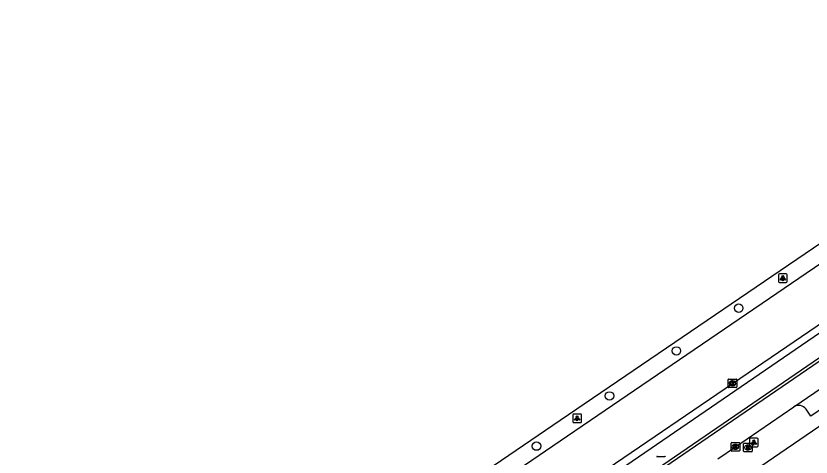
# Model space of a CAD drawing. Extents: x 158087 to 159494, y 382905 to 383981.
# Drawn here: x 158436.8 to 158529.1, y 383568.2 to 383619.4 of the extents above; entities that cross this region are included whole.
import ezdxf

# ---------------------------------------------------------------- set-up
doc = ezdxf.new("R2010")
doc.units = 0
for name, color, linetype in [('IMGEO_Boom', 7, 'Continuous'), ('IMGEO_Fietspad_gesloten', 7, 'Continuous'), ('IMGEO_Kolk', 7, 'Continuous'), ('IMGEO_Lichtpunt', 7, 'Continuous'), ('IMGEO_OVBaan_gesloten', 7, 'Continuous'), ('IMGEO_Rijbaan_lokaal_open', 7, 'Continuous'), ('IMGEO_Rijbaan_regionaal_gesloten', 7, 'Continuous'), ('IMGEO_Rioolput', 7, 'Continuous'), ('IMGEO_Voetpad_open', 7, 'Continuous')]:
    doc.layers.add(name, color=color, linetype=linetype)

msp = doc.modelspace()

# ---------------------------------------------------------------- linework, layer by layer
at = {"layer": 'IMGEO_Boom'}
for centre in [(158520.706, 383585.492), (158513.479, 383580.522), (158505.718, 383575.304), (158497.25, 383569.483)]:
    msp.add_circle(centre, 0.489, dxfattribs=at)
at = {"layer": 'IMGEO_Fietspad_gesloten'}
for points in [[(158427.133, 383512.095), (158434.999, 383517.487), (158500, 383562.025), (158542.712, 383591.29), (158544.359, 383592.419), (158616.779, 383641.989), (158643.219, 383659.898)], [(158446.621, 383522.245), (158446.476, 383522.514), (158500, 383559.162), (158541.26, 383587.412), (158544.075, 383589.339), (158618.844, 383640.502), (158640.443, 383655.157), (158646.899, 383659.567), (158648.236, 383660.378)]]:
    msp.add_lwpolyline(points, dxfattribs=at)
at = {"layer": 'IMGEO_Kolk'}
for p, q in [((158519.487, 383576.342), (158519.487, 383577.194)), ((158519.562, 383577.268), (158520.414, 383577.268)), ((158519.975, 383577.048), (158520, 383577.048)), ((158520.488, 383577.194), (158520.488, 383576.342)), ((158520.414, 383576.268), (158519.562, 383576.268)), ((158519.998, 383576.488), (158519.973, 383576.488)), ((158519.828, 383568.974), (158519.828, 383569.826)), ((158519.903, 383569.9), (158520.755, 383569.9)), ((158520.316, 383569.68), (158520.341, 383569.68)), ((158520.829, 383569.826), (158520.829, 383568.974)), ((158520.755, 383568.9), (158519.903, 383568.9)), ((158520.339, 383569.12), (158520.314, 383569.12))]:
    msp.add_line(p, q, dxfattribs=at)
for points in [[(158519.487, 383576.342), (158519.487, 383577.194)], [(158519.562, 383577.268), (158520.414, 383577.268)], [(158519.808, 383576.968), (158519.931, 383576.968), (158519.931, 383576.817), (158520.061, 383576.968), (158520.225, 383576.968), (158520.079, 383576.817), (158520.232, 383576.568), (158520.08, 383576.568), (158519.995, 383576.732), (158519.931, 383576.665), (158519.931, 383576.568), (158519.808, 383576.568), (158519.808, 383576.968)], [(158520.488, 383577.194), (158520.488, 383576.342)], [(158520.414, 383576.268), (158519.562, 383576.268)], [(158519.828, 383568.974), (158519.828, 383569.826)], [(158519.903, 383569.9), (158520.755, 383569.9)], [(158520.149, 383569.6), (158520.272, 383569.6), (158520.272, 383569.449), (158520.402, 383569.6), (158520.566, 383569.6), (158520.42, 383569.449), (158520.573, 383569.2), (158520.421, 383569.2), (158520.336, 383569.364), (158520.272, 383569.297), (158520.272, 383569.2), (158520.149, 383569.2), (158520.149, 383569.6)], [(158520.829, 383569.826), (158520.829, 383568.974)], [(158520.755, 383568.9), (158519.903, 383568.9)]]:
    msp.add_lwpolyline(points, dxfattribs=at)
for centre, start, end in [((158519.564, 383577.192), 91.55205, 178.44795), ((158519.564, 383577.192), 91.55205, 178.44795), ((158520.412, 383577.192), 1.55205, 88.44795), ((158520.412, 383577.192), 1.55205, 88.44795), ((158519.564, 383576.344), 181.55205, 268.44795), ((158519.564, 383576.344), 181.55205, 268.44795), ((158520.412, 383576.344), 271.55205, 358.44795), ((158520.412, 383576.344), 271.55205, 358.44795), ((158519.905, 383569.824), 91.55205, 178.44795), ((158519.905, 383569.824), 91.55205, 178.44795), ((158520.753, 383569.824), 1.55205, 88.44795), ((158520.753, 383569.824), 1.55205, 88.44795), ((158519.905, 383568.976), 181.55205, 268.44795), ((158519.905, 383568.976), 181.55205, 268.44795), ((158520.753, 383568.976), 271.55205, 358.44795), ((158520.753, 383568.976), 271.55205, 358.44795)]:
    msp.add_arc(centre, 0.0765, start, end, dxfattribs=at)
for centre, major_axis, ratio, start_param, end_param in [((158519.974, 383576.768), (-0.387, 0.002), 0.722429, 4.712389, 7.853982), ((158519.999, 383576.768), (-0.39, 0.002), 0.717154, 1.570796, 4.712389), ((158520.315, 383569.4), (-0.387, 0.002), 0.722429, 4.712389, 7.853982), ((158520.34, 383569.4), (-0.39, 0.002), 0.717154, 1.570796, 4.712389)]:
    msp.add_ellipse(centre, major_axis=major_axis, ratio=ratio, start_param=start_param, end_param=end_param, dxfattribs=at)
at = {"layer": 'IMGEO_Lichtpunt'}
for p, q in [((158525.331, 383589.371), (158525.331, 383588.564)), ((158525.331, 383589.371), (158525.331, 383588.564)), ((158526.233, 383589.466), (158525.425, 383589.466)), ((158526.233, 383589.466), (158525.425, 383589.466)), ((158526.327, 383588.564), (158526.327, 383589.371)), ((158526.327, 383588.564), (158526.327, 383589.371)), ((158525.425, 383588.47), (158526.233, 383588.47)), ((158525.425, 383588.47), (158526.233, 383588.47)), ((158502.364, 383573.202), (158501.556, 383573.202)), ((158502.364, 383573.202), (158501.556, 383573.202)), ((158501.462, 383573.107), (158501.462, 383572.3)), ((158501.462, 383573.107), (158501.462, 383572.3)), ((158502.458, 383572.3), (158502.458, 383573.107)), ((158502.458, 383572.3), (158502.458, 383573.107)), ((158501.556, 383572.206), (158502.364, 383572.206)), ((158501.556, 383572.206), (158502.364, 383572.206)), ((158521.958, 383570.309), (158521.958, 383569.502)), ((158521.958, 383570.309), (158521.958, 383569.502)), ((158522.86, 383570.404), (158522.052, 383570.404)), ((158522.86, 383570.404), (158522.052, 383570.404)), ((158522.954, 383569.502), (158522.954, 383570.309)), ((158522.954, 383569.502), (158522.954, 383570.309)), ((158522.052, 383569.408), (158522.86, 383569.408)), ((158522.052, 383569.408), (158522.86, 383569.408))]:
    msp.add_line(p, q, dxfattribs=at)
for points in [[(158525.705, 383589.035), (158525.744, 383589.007), (158525.556, 383588.745), (158525.518, 383588.772), (158525.705, 383589.035)], [(158525.807, 383588.987), (158525.854, 383588.987), (158525.854, 383588.665), (158525.807, 383588.665), (158525.807, 383588.987)], [(158525.917, 383589.007), (158525.955, 383589.034), (158526.142, 383588.772), (158526.103, 383588.744), (158525.917, 383589.007)], [(158501.836, 383572.771), (158501.875, 383572.743), (158501.687, 383572.481), (158501.649, 383572.508), (158501.836, 383572.771)], [(158501.938, 383572.723), (158501.985, 383572.723), (158501.985, 383572.401), (158501.938, 383572.401), (158501.938, 383572.723)], [(158502.048, 383572.743), (158502.086, 383572.77), (158502.273, 383572.508), (158502.234, 383572.48), (158502.048, 383572.743)], [(158522.332, 383569.973), (158522.371, 383569.945), (158522.183, 383569.683), (158522.145, 383569.71), (158522.332, 383569.973)], [(158522.434, 383569.925), (158522.481, 383569.925), (158522.481, 383569.603), (158522.434, 383569.603), (158522.434, 383569.925)], [(158522.544, 383569.945), (158522.582, 383569.972), (158522.769, 383569.71), (158522.73, 383569.682), (158522.544, 383569.945)]]:
    msp.add_lwpolyline(points, dxfattribs=at)
for centre in [(158525.83, 383589.169), (158501.961, 383572.905), (158522.457, 383570.107)]:
    msp.add_circle(centre, 0.0994, dxfattribs=at)
for centre, start, end in [((158525.425, 383589.371), 90, 180), ((158525.425, 383589.371), 90, 180), ((158526.233, 383589.371), 0, 90), ((158526.233, 383589.371), 0, 90), ((158525.425, 383588.564), 180, 270), ((158525.425, 383588.564), 180, 270), ((158526.233, 383588.564), 270, 0), ((158526.233, 383588.564), 270, 360), ((158501.556, 383573.107), 90, 180), ((158501.556, 383573.107), 90, 180), ((158502.364, 383573.107), 0, 90), ((158502.364, 383573.107), 0, 90), ((158501.556, 383572.3), 180, 270), ((158501.556, 383572.3), 180, 270), ((158502.364, 383572.3), 270, 0), ((158502.364, 383572.3), 270, 360), ((158522.052, 383570.309), 90, 180), ((158522.052, 383570.309), 90, 180), ((158522.052, 383569.502), 180, 270), ((158522.052, 383569.502), 180, 270), ((158522.86, 383570.309), 0, 90), ((158522.86, 383570.309), 0, 90), ((158522.86, 383569.502), 270, 0), ((158522.86, 383569.502), 270, 360)]:
    msp.add_arc(centre, 0.0946, start, end, dxfattribs=at)
at = {"layer": 'IMGEO_OVBaan_gesloten'}
msp.add_lwpolyline([(158399.643, 383503.685), (158412.679, 383512.917), (158425.464, 383521.701), (158500, 383572.487), (158537.837, 383598.268), (158548.056, 383605.231), (158661.52, 383682.534), (158661.637, 383682.37), (158665.959, 383685.315), (158680.425, 383695.134), (158681.455, 383695.856)], dxfattribs=at)
at = {"layer": 'IMGEO_Rijbaan_lokaal_open'}
for points in [[(158446.621, 383522.245), (158500, 383558.782), (158541.457, 383587.159), (158544.259, 383589.076), (158619.029, 383640.224), (158640.621, 383654.875), (158646.837, 383659.134)], [(158527.122, 383574.06), (158535.161, 383579.515), (158543.008, 383584.914)], [(158518.272, 383568.017), (158520.325, 383569.401), (158527.122, 383574.06)]]:
    msp.add_lwpolyline(points, dxfattribs=at)
at = {"layer": 'IMGEO_Rijbaan_regionaal_gesloten'}
for points in [[(158401.599, 383501.25), (158412.794, 383510.243), (158418.409, 383514.401), (158426.656, 383520.079), (158500, 383570.082), (158538.968, 383596.649), (158549.805, 383604.037), (158646.334, 383669.776)], [(158609.643, 383637.826), (158596.373, 383628.777), (158581.924, 383618.931), (158567.48, 383609.075), (158549.745, 383596.961), (158545.402, 383594.03), (158542.284, 383591.903), (158520.007, 383576.707), (158505.553, 383566.876), (158500, 383563.101), (158493.571, 383558.73), (158476.685, 383547.207), (158462.204, 383537.344), (158446.926, 383526.907), (158434.349, 383518.331)]]:
    msp.add_lwpolyline(points, dxfattribs=at)
at = {"layer": 'IMGEO_Rioolput'}
for p, q in [((158521.272, 383568.897), (158521.272, 383569.749)), ((158521.347, 383569.823), (158522.199, 383569.823)), ((158521.76, 383569.603), (158521.785, 383569.603)), ((158522.273, 383569.749), (158522.273, 383568.897)), ((158522.199, 383568.823), (158521.347, 383568.823)), ((158521.783, 383569.043), (158521.758, 383569.043)), ((158511.277, 383568.283), (158512.129, 383568.283))]:
    msp.add_line(p, q, dxfattribs=at)
for points in [[(158521.272, 383568.897), (158521.272, 383569.749)], [(158521.347, 383569.823), (158522.199, 383569.823)], [(158521.861, 383569.521), (158521.609, 383569.523), (158521.609, 383569.123)], [(158522.273, 383569.749), (158522.273, 383568.897)], [(158522.199, 383568.823), (158521.347, 383568.823)], [(158521.609, 383569.123), (158521.733, 383569.123), (158521.733, 383569.285), (158521.744, 383569.285)], [(158521.787, 383569.442), (158521.733, 383569.442), (158521.733, 383569.361)], [(158521.733, 383569.361), (158521.785, 383569.361)], [(158521.791, 383569.256), (158521.862, 383569.123), (158522.002, 383569.123), (158521.937, 383569.249)], [(158511.277, 383568.283), (158512.129, 383568.283)]]:
    msp.add_lwpolyline(points, dxfattribs=at)
for centre, radius, start, end in [((158521.349, 383569.747), 0.0765, 91.55205, 178.44795), ((158521.349, 383569.747), 0.0765, 91.55205, 178.44795), ((158521.86, 383569.411), 0.109, 350.36119, 89.41601), ((158522.197, 383569.747), 0.0765, 1.55205, 88.44795), ((158522.197, 383569.747), 0.0765, 1.55205, 88.44795), ((158521.349, 383568.899), 0.0765, 181.55205, 268.44795), ((158521.349, 383568.899), 0.0765, 181.55205, 268.44795), ((158521.743, 383569.232), 0.0533, 26.02933, 88.69889), ((158521.769, 383569.55), 0.19, 274.7715, 282.96867), ((158521.793, 383569.346), 0.0964, 77.00612, 93.18647), ((158521.807, 383569.403), 0.0378, 276.66336, 79.67722), ((158521.858, 383569.411), 0.112, 277.58423, 350.98172), ((158521.842, 383569.196), 0.108, 29.51342, 73.79051), ((158522.197, 383568.899), 0.0765, 271.55205, 358.44795), ((158522.197, 383568.899), 0.0765, 271.55205, 358.44795), ((158511.279, 383568.207), 0.0765, 91.55205, 178.44795), ((158511.279, 383568.207), 0.0765, 91.55205, 178.44795), ((158512.127, 383568.207), 0.0765, 1.55205, 88.44795), ((158512.127, 383568.207), 0.0765, 1.55205, 88.44795)]:
    msp.add_arc(centre, radius, start, end, dxfattribs=at)
for centre, major_axis, ratio, start_param, end_param in [((158521.759, 383569.323), (-0.387, 0.002), 0.722429, 4.712389, 7.853982), ((158521.784, 383569.323), (-0.39, 0.002), 0.717154, 1.570796, 4.712389)]:
    msp.add_ellipse(centre, major_axis=major_axis, ratio=ratio, start_param=start_param, end_param=end_param, dxfattribs=at)
at = {"layer": 'IMGEO_Voetpad_open'}
for points in [[(158522.545, 383566.673), (158546.401, 383582.959), (158547.843, 383583.945), (158548.236, 383584.214)], [(158542.789, 383583.529), (158543.363, 383582.69), (158529.067, 383572.946), (158528.518, 383573.764)]]:
    msp.add_lwpolyline(points, dxfattribs=at)
msp.add_arc((158527.661, 383573.163), 1.046, 35.03037, 121.02689, dxfattribs=at)

doc.saveas('drawing.dxf')
